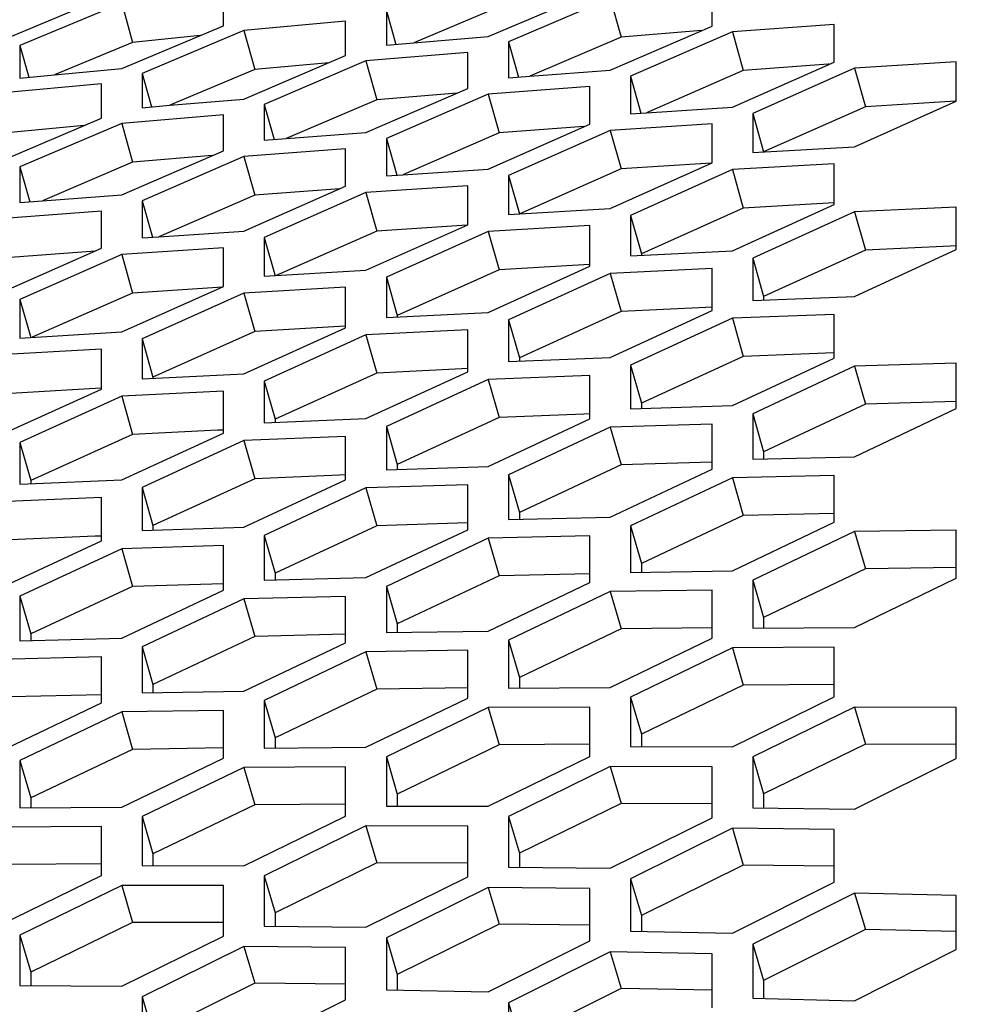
# Model space of a CAD drawing. Header units: millimetres. Extents: x 0 to 420, y 0 to 297.
# Tile 293 of 514: x 243.74 to 245.98, y 249.14 to 251.47. Entities that reach past the tile are written whole.
import ezdxf

# ---------------------------------------------------------------- set-up
doc = ezdxf.new("R2010")
doc.units = ezdxf.units.MM
doc.header["$LTSCALE"] = 23.1
doc.layers.get('0').update_dxf_attribs({"linetype": 'CONTINUOUS'})
doc.layers.add('DIM_PILOTEES', color=7, linetype='CONTINUOUS')
doc.styles.get("Standard").update_dxf_attribs({"font": 'txt', "width": 0.7})
doc.dimstyles.new('DIMSTYLE_1', dxfattribs={"dimtxt": 2.5, "dimasz": 3.5, "dimexe": 2, "dimexo": 0, "dimtad": 1, "dimdec": 0, "dimlfac": 10, "dimdsep": 46, "dimtxsty": 'Standard', "dimblk": '_FILLED', "dimblk1": '_FILLED', "dimblk2": '_FILLED', "dimcen": 0.09, "dimazin": 2, "dimtp": 1.2, "dimtm": 1.2, "dimtfac": 1, "dimtdec": 0, "dimtofl": 0, "dimtmove": 0, "dimatfit": 3, "dimldrblk": '_FILLED', "dimfxl": 0, "dimtolj": 1, "dimarcsym": 0})
doc.dimstyles.new('DIMSTYLE_2', dxfattribs={"dimtxt": 2.5, "dimasz": 3.5, "dimexe": 2, "dimexo": 0, "dimtad": 1, "dimdec": 0, "dimlfac": 10, "dimdsep": 46, "dimtxsty": 'Standard', "dimblk": '_FILLED', "dimblk1": '_FILLED', "dimblk2": '_FILLED', "dimcen": 0.09, "dimazin": 2, "dimtp": 0.5, "dimtm": 0.5, "dimtfac": 1, "dimtdec": 0, "dimtofl": 0, "dimtmove": 0, "dimatfit": 3, "dimldrblk": '_FILLED', "dimfxl": 0, "dimtolj": 1, "dimarcsym": 0})
doc.dimstyles.new('DIMSTYLE_4', dxfattribs={"dimtxt": 2.5, "dimasz": 3.5, "dimexe": 2, "dimexo": 0, "dimtad": 1, "dimdec": 0, "dimlfac": 10, "dimdsep": 46, "dimtxsty": 'Standard', "dimblk": '_FILLED', "dimblk1": '_FILLED', "dimblk2": '_FILLED', "dimcen": 0.09, "dimazin": 2, "dimtp": 0.8, "dimtm": 0.8, "dimtfac": 1, "dimtdec": 0, "dimtofl": 0, "dimtmove": 0, "dimatfit": 3, "dimldrblk": '_FILLED', "dimfxl": 0, "dimtolj": 1, "dimarcsym": 0})

# ---------------------------------------------------------------- blocks, each defined once
blk = doc.blocks.new('_FILLED')
at = {"color": 0, "linetype": 'ByBlock'}
blk.add_solid([(0, 0), (-1, 0.14286), (-1, -0.14286)], dxfattribs=at)
blk = doc.blocks.new('*D1')
at = {"layer": 'DIM_PILOTEES', "color": 2, "linetype": 'Continuous'}
for p, q in [((273.9153, 254.2086), (213.2201, 254.2086)), ((215.2201, 254.2086), (215.2201, 191.8279)), ((215.2201, 129.4471), (215.2201, 191.8279)), ((273.9407, 129.4471), (213.2201, 129.4471))]:
    blk.add_line(p, q, dxfattribs=at)
at = {"layer": 'DIM_PILOTEES', "color": 2, "linetype": 'Continuous', "xscale": 3.5, "yscale": 3.5, "zscale": 3.5}
for p, rotation in [((215.2201, 254.2086), 90), ((215.2201, 129.4471), 270)]:
    blk.add_blockref('_FILLED', p, dxfattribs=dict(at, rotation=rotation))
at = {"layer": 'DIM_PILOTEES', "color": 2, "linetype": 'Continuous', "insert": (212.0951, 191.6644), "char_height": 2.5, "width": 10.982143, "attachment_point": 2, "rotation": 90, "line_spacing_factor": 0.9}
blk.add_mtext('{\\ftxt;\\W0.0001;\\H0.0001;\\~}{\\ftxt;\\W2.9285714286;\\H2.5; }{\\ftxt;\\W0.0001;\\H0.0001;\\~}', dxfattribs=at)
blk = doc.blocks.new('*D2')
at = {"layer": 'DIM_PILOTEES', "color": 2, "linetype": 'Continuous'}
for p, q in [((226.3883, 206.1532), (226.3883, 267.8625)), ((243.2945, 226.4959), (243.2945, 267.8625)), ((226.3883, 265.8625), (218.8883, 265.8625)), ((218.8883, 265.8625), (234.8414, 265.8625)), ((250.7945, 265.8625), (234.8414, 265.8625)), ((243.2945, 265.8625), (250.7945, 265.8625))]:
    blk.add_line(p, q, dxfattribs=at)
at = {"layer": 'DIM_PILOTEES', "color": 2, "linetype": 'Continuous', "xscale": 3.5, "yscale": 3.5, "zscale": 3.5}
blk.add_blockref('_FILLED', (226.3883, 265.8625), dxfattribs=at)
at = {"layer": 'DIM_PILOTEES', "color": 2, "linetype": 'Continuous', "xscale": 3.5, "yscale": 3.5, "zscale": 3.5, "rotation": 180}
blk.add_blockref('_FILLED', (243.2945, 265.8625), dxfattribs=at)
at = {"layer": 'DIM_PILOTEES', "color": 2, "linetype": 'Continuous', "insert": (235.5503, 268.9875), "char_height": 2.5, "width": 8.035714, "attachment_point": 2, "line_spacing_factor": 0.9}
blk.add_mtext('{\\ftxt;\\W0.0001;\\H0.0001;\\~}{\\ftxt;\\W2.1428571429;\\H2.5; }{\\ftxt;\\W0.0001;\\H0.0001;\\~}', dxfattribs=at)
blk = doc.blocks.new('*D9')
at = {"layer": 'DIM_PILOTEES', "color": 2, "linetype": 'Continuous'}
for p, q in [((226.3883, 206.1532), (226.3883, 279.9641)), ((276.2211, 241.5579), (276.2211, 279.9641)), ((226.3883, 277.9641), (251.3047, 277.9641)), ((276.2211, 277.9641), (251.3047, 277.9641))]:
    blk.add_line(p, q, dxfattribs=at)
at = {"layer": 'DIM_PILOTEES', "color": 2, "linetype": 'Continuous', "xscale": 3.5, "yscale": 3.5, "zscale": 3.5, "rotation": 180}
blk.add_blockref('_FILLED', (226.3883, 277.9641), dxfattribs=at)
at = {"layer": 'DIM_PILOTEES', "color": 2, "linetype": 'Continuous', "xscale": 3.5, "yscale": 3.5, "zscale": 3.5}
blk.add_blockref('_FILLED', (276.2211, 277.9641), dxfattribs=at)
at = {"layer": 'DIM_PILOTEES', "color": 2, "linetype": 'Continuous', "insert": (253.158, 281.0891), "char_height": 2.5, "width": 8.839286, "attachment_point": 2, "line_spacing_factor": 0.9}
blk.add_mtext('{\\ftxt;\\W0.0001;\\H0.0001;\\~}{\\ftxt;\\W2.3571428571;\\H2.5; }{\\ftxt;\\W0.0001;\\H0.0001;\\~}', dxfattribs=at)

msp = doc.modelspace()

# ---------------------------------------------------------------- linework, layer by layer
at = {"color": 3, "linetype": 'Continuous'}
for p, q in [((244.2281, 251.4571), (244.2281, 251.5349)), ((244.856, 251.4314), (245.0975, 251.5349)), ((245.3873, 251.4565), (245.3873, 251.5421)), ((243.9867, 251.5106), (243.7452, 251.4103)), ((245.1458, 251.5224), (244.9043, 251.4186)), ((243.6969, 251.4207), (243.8659, 251.4908)), ((244.6145, 251.4927), (244.6145, 251.4111)), ((243.9867, 251.3554), (244.2281, 251.4571)), ((244.5179, 251.4679), (244.2764, 251.4458)), ((244.5179, 251.3864), (244.5179, 251.4679)), ((245.1458, 251.3514), (245.3873, 251.4565)), ((245.677, 251.4604), (245.4356, 251.4428)), ((245.677, 251.371), (245.677, 251.4604)), ((244.2764, 251.4458), (244.035, 251.3438)), ((245.4356, 251.4428), (245.1941, 251.3374)), ((243.7452, 251.4103), (243.7452, 251.3328)), ((244.6145, 251.4111), (244.6795, 251.4167)), ((244.6795, 251.4167), (244.856, 251.4314)), ((244.9043, 251.4186), (244.9043, 251.3332)), ((244.2764, 251.283), (244.5179, 251.3864)), ((244.8077, 251.3939), (244.5662, 251.3739)), ((244.8077, 251.3086), (244.8077, 251.3939)), ((244.5662, 251.3739), (244.3247, 251.2703)), ((245.4356, 251.2643), (245.677, 251.371)), ((245.9668, 251.3715), (245.7253, 251.3561)), ((245.9668, 251.2784), (245.9668, 251.3715)), ((243.7452, 251.3328), (243.8268, 251.3405)), ((243.8268, 251.3405), (243.9867, 251.3554)), ((244.035, 251.3438), (244.035, 251.2626)), ((244.9552, 251.3371), (245.1458, 251.3514)), ((245.7253, 251.3561), (245.4839, 251.249)), ((243.9384, 251.319), (243.6969, 251.2968)), ((243.9384, 251.2378), (243.9384, 251.319)), ((244.9043, 251.3332), (244.9552, 251.3371)), ((245.1941, 251.3374), (245.1941, 251.2483)), ((244.5662, 251.2036), (244.8077, 251.3086)), ((244.856, 251.2949), (244.6145, 251.1897)), ((245.0975, 251.3128), (244.856, 251.2949)), ((245.0975, 251.2237), (245.0975, 251.3128)), ((244.1012, 251.2683), (244.2764, 251.283)), ((244.3247, 251.2703), (244.3247, 251.1853)), ((245.7253, 251.17), (245.9668, 251.2784)), ((244.2281, 251.2456), (243.9867, 251.2255)), ((244.035, 251.2626), (244.1012, 251.2683)), ((244.2281, 251.1606), (244.2281, 251.2456)), ((245.1941, 251.2483), (245.2321, 251.2508)), ((245.2321, 251.2508), (245.4356, 251.2643)), ((245.4839, 251.249), (245.4839, 251.1562)), ((243.6969, 251.1347), (243.9384, 251.2378)), ((243.9867, 251.2255), (243.7452, 251.122)), ((244.856, 251.1171), (245.0975, 251.2237)), ((245.3873, 251.2245), (245.1458, 251.2089)), ((245.3873, 251.1317), (245.3873, 251.2245)), ((244.3768, 251.1893), (244.5662, 251.2036)), ((245.1458, 251.2089), (244.9043, 251.102)), ((244.3247, 251.1853), (244.3768, 251.1893)), ((244.6145, 251.1897), (244.6145, 251.101)), ((243.9867, 251.0559), (244.2281, 251.1606)), ((244.5179, 251.1651), (244.2764, 251.1471)), ((244.5179, 251.0764), (244.5179, 251.1651)), ((245.4839, 251.1562), (245.7253, 251.17)), ((244.2764, 251.1471), (244.035, 251.042)), ((245.1458, 251.0236), (245.3873, 251.1317)), ((245.677, 251.1292), (245.4356, 251.1157)), ((245.677, 251.0327), (245.677, 251.1292)), ((243.7452, 251.122), (243.7452, 251.0374)), ((244.6536, 251.1036), (244.856, 251.1171)), ((245.4356, 251.1157), (245.1941, 251.0073)), ((244.6145, 251.101), (244.6536, 251.1036)), ((244.9043, 251.102), (244.9043, 251.0095)), ((244.2764, 250.97), (244.5179, 251.0764)), ((244.5662, 251.0617), (244.3247, 250.955)), ((244.8077, 251.0775), (244.5662, 251.0617)), ((244.8077, 250.9851), (244.8077, 251.0775)), ((243.7452, 251.0374), (243.7984, 251.0415)), ((243.7984, 251.0415), (243.9867, 251.0559)), ((244.035, 251.042), (244.035, 250.9537)), ((243.9384, 251.0174), (243.6969, 250.9993)), ((243.9384, 250.9291), (243.9384, 251.0174)), ((244.9043, 251.0095), (245.1458, 251.0236)), ((245.4356, 250.9229), (245.677, 251.0327)), ((245.7253, 251.0154), (245.4839, 250.9054)), ((245.9668, 251.0268), (245.7253, 251.0154)), ((245.9668, 250.9265), (245.9668, 251.0268)), ((245.1941, 251.0073), (245.1941, 250.911)), ((244.0751, 250.9564), (244.2764, 250.97)), ((244.5662, 250.8771), (244.8077, 250.9851)), ((244.856, 250.9692), (244.6145, 250.861)), ((245.0975, 250.9829), (244.856, 250.9692)), ((245.0975, 250.8867), (245.0975, 250.9829)), ((244.035, 250.9537), (244.0751, 250.9564)), ((244.3247, 250.955), (244.3247, 250.8629)), ((243.6969, 250.8229), (243.9384, 250.9291)), ((244.2281, 250.9305), (243.9867, 250.9145)), ((244.2281, 250.8385), (244.2281, 250.9305)), ((245.1941, 250.911), (245.4356, 250.9229)), ((245.7253, 250.8151), (245.9668, 250.9265)), ((243.9867, 250.9145), (243.7452, 250.808)), ((245.4839, 250.9054), (245.4839, 250.8054)), ((244.3247, 250.8629), (244.5662, 250.8771)), ((244.856, 250.7772), (245.0975, 250.8867)), ((245.3873, 250.8812), (245.1458, 250.8696)), ((245.3873, 250.7812), (245.3873, 250.8812)), ((244.6145, 250.861), (244.6145, 250.7651)), ((245.1458, 250.8696), (244.9043, 250.7598)), ((243.9867, 250.7307), (244.2281, 250.8385)), ((244.5179, 250.8366), (244.2764, 250.8227)), ((244.5179, 250.7408), (244.5179, 250.8366)), ((243.7452, 250.808), (243.7452, 250.7163)), ((244.2764, 250.8227), (244.035, 250.7146)), ((245.4839, 250.8054), (245.7253, 250.8151)), ((245.1458, 250.6701), (245.3873, 250.7812)), ((244.6145, 250.7651), (244.856, 250.7772)), ((244.9043, 250.7598), (244.9043, 250.6602)), ((245.4356, 250.763), (245.1941, 250.6516)), ((245.677, 250.7723), (245.4356, 250.763)), ((245.677, 250.6687), (245.677, 250.7723)), ((244.2764, 250.6314), (244.5179, 250.7408)), ((244.8077, 250.7355), (244.5662, 250.7238)), ((244.8077, 250.636), (244.8077, 250.7355)), ((243.7452, 250.7163), (243.9867, 250.7307)), ((244.035, 250.7146), (244.035, 250.6192)), ((244.5662, 250.7238), (244.3247, 250.6142)), ((243.9384, 250.6902), (243.6969, 250.6762)), ((243.9384, 250.5948), (243.9384, 250.6902)), ((244.9043, 250.6602), (245.1458, 250.6701)), ((245.4356, 250.556), (245.677, 250.6687)), ((245.1941, 250.6516), (245.1941, 250.5483)), ((245.7253, 250.6492), (245.4839, 250.5363)), ((245.9668, 250.6564), (245.7253, 250.6492)), ((245.9668, 250.549), (245.9668, 250.6564)), ((244.035, 250.6192), (244.2764, 250.6314)), ((244.5662, 250.5251), (244.8077, 250.636)), ((244.856, 250.6179), (244.6145, 250.5067)), ((245.0975, 250.6274), (244.856, 250.6179)), ((245.0975, 250.5242), (245.0975, 250.6274)), ((243.6969, 250.4857), (243.9384, 250.5948)), ((244.3247, 250.6142), (244.3247, 250.515)), ((243.9867, 250.578), (243.7452, 250.4686)), ((244.2281, 250.5899), (243.9867, 250.578)), ((244.2281, 250.4908), (244.2281, 250.5899)), ((245.1941, 250.5483), (245.4356, 250.556)), ((245.7253, 250.4348), (245.9668, 250.549)), ((244.3247, 250.515), (244.5662, 250.5251)), ((244.856, 250.4117), (245.0975, 250.5242)), ((245.4839, 250.5363), (245.4839, 250.4292)), ((244.6145, 250.5067), (244.6145, 250.4038)), ((245.1458, 250.5049), (244.9043, 250.3921)), ((245.3873, 250.5122), (245.1458, 250.5049)), ((245.3873, 250.4053), (245.3873, 250.5122)), ((243.9867, 250.3801), (244.2281, 250.4908)), ((244.5179, 250.4825), (244.2764, 250.4728)), ((244.5179, 250.3797), (244.5179, 250.4825)), ((243.7452, 250.4686), (243.7452, 250.3698)), ((244.2764, 250.4728), (244.035, 250.3618)), ((245.4839, 250.4292), (245.7253, 250.4348)), ((244.6145, 250.4038), (244.856, 250.4117)), ((245.1458, 250.2913), (245.3873, 250.4053)), ((244.9043, 250.3921), (244.9043, 250.2855)), ((245.4356, 250.3848), (245.1941, 250.2705)), ((245.677, 250.39), (245.4356, 250.3848)), ((245.677, 250.2793), (245.677, 250.39)), ((243.7452, 250.3698), (243.9867, 250.3801)), ((244.035, 250.3618), (244.035, 250.2593)), ((244.2764, 250.2674), (244.5179, 250.3797)), ((244.5662, 250.3605), (244.3247, 250.248)), ((244.8077, 250.3681), (244.5662, 250.3605)), ((244.8077, 250.2616), (244.8077, 250.3681)), ((243.9384, 250.3376), (243.6969, 250.3277)), ((243.9384, 250.2352), (243.9384, 250.3376)), ((244.9043, 250.2855), (245.1458, 250.2913)), ((244.035, 250.2593), (244.2764, 250.2674)), ((245.1941, 250.2705), (245.1941, 250.1602)), ((245.4356, 250.1638), (245.677, 250.2793)), ((244.3247, 250.248), (244.3247, 250.1418)), ((244.5662, 250.1478), (244.8077, 250.2616)), ((244.856, 250.2412), (244.6145, 250.1271)), ((245.0975, 250.2466), (244.856, 250.2412)), ((245.0975, 250.1364), (245.0975, 250.2466)), ((245.7253, 250.2576), (245.4839, 250.1418)), ((245.9668, 250.2606), (245.7253, 250.2576)), ((245.9668, 250.1462), (245.9668, 250.2606)), ((243.6969, 250.1232), (243.9384, 250.2352)), ((244.2281, 250.224), (243.9867, 250.2161)), ((244.2281, 250.1179), (244.2281, 250.224)), ((243.9867, 250.2161), (243.7452, 250.1038)), ((244.3247, 250.1418), (244.5662, 250.1478)), ((245.1941, 250.1602), (245.4356, 250.1638)), ((244.6145, 250.1271), (244.6145, 250.0173)), ((244.856, 250.0211), (245.0975, 250.1364)), ((245.4839, 250.1418), (245.4839, 250.0278)), ((245.7253, 250.0292), (245.9668, 250.1462)), ((243.7452, 250.1038), (243.7452, 249.9981)), ((243.9867, 250.0043), (244.2281, 250.1179)), ((244.5179, 250.1033), (244.2764, 250.0976)), ((244.5179, 249.9935), (244.5179, 250.1033)), ((245.1458, 250.1148), (244.9043, 249.9993)), ((245.3873, 250.1181), (245.1458, 250.1148)), ((245.3873, 250.0041), (245.3873, 250.1181)), ((244.2764, 250.0976), (244.035, 249.9838)), ((244.6145, 250.0173), (244.856, 250.0211)), ((245.4839, 250.0278), (245.7253, 250.0292)), ((243.7452, 249.9981), (243.9867, 250.0043)), ((244.2764, 249.8784), (244.5179, 249.9935)), ((244.9043, 249.9993), (244.9043, 249.8857)), ((245.1458, 249.8873), (245.3873, 250.0041)), ((244.035, 249.9838), (244.035, 249.8744)), ((244.5662, 249.972), (244.3247, 249.8567)), ((244.8077, 249.9755), (244.5662, 249.972)), ((244.8077, 249.862), (244.8077, 249.9755)), ((245.4356, 249.9814), (245.1941, 249.8643)), ((245.677, 249.9825), (245.4356, 249.9814)), ((245.677, 249.8648), (245.677, 249.9825)), ((243.9384, 249.9599), (243.6969, 249.954)), ((243.9384, 249.8505), (243.9384, 249.9599)), ((244.035, 249.8744), (244.2764, 249.8784)), ((244.9043, 249.8857), (245.1458, 249.8873)), ((243.6969, 249.7357), (243.9384, 249.8505)), ((244.3247, 249.8567), (244.3247, 249.7436)), ((244.5662, 249.7455), (244.8077, 249.862)), ((245.1941, 249.8643), (245.1941, 249.7471)), ((245.4356, 249.7465), (245.677, 249.8648)), ((243.9867, 249.8293), (243.7452, 249.7142)), ((244.2281, 249.833), (243.9867, 249.8293)), ((244.2281, 249.7199), (244.2281, 249.833)), ((244.856, 249.8394), (244.6145, 249.7226)), ((245.0975, 249.8407), (244.856, 249.8394)), ((245.0975, 249.7236), (245.0975, 249.8407)), ((245.7253, 249.8409), (245.4839, 249.7224)), ((245.9668, 249.8398), (245.7253, 249.8409)), ((245.9668, 249.7185), (245.9668, 249.8398)), ((244.3247, 249.7436), (244.5662, 249.7455)), ((245.1941, 249.7471), (245.4356, 249.7465)), ((243.7452, 249.7142), (243.7452, 249.6015)), ((243.9867, 249.6036), (244.2281, 249.7199)), ((244.6145, 249.7226), (244.6145, 249.6058)), ((244.856, 249.6055), (245.0975, 249.7236)), ((245.4839, 249.7224), (245.4839, 249.6015)), ((245.7253, 249.5987), (245.9668, 249.7185)), ((244.2764, 249.6975), (244.035, 249.5809)), ((244.5179, 249.699), (244.2764, 249.6975)), ((244.5179, 249.5823), (244.5179, 249.699)), ((245.1458, 249.6998), (244.9043, 249.5815)), ((245.3873, 249.6989), (245.1458, 249.6998)), ((245.3873, 249.5781), (245.3873, 249.6989)), ((243.7452, 249.6015), (243.9867, 249.6036)), ((244.6145, 249.6058), (244.856, 249.6055)), ((245.4839, 249.6015), (245.7253, 249.5987)), ((244.035, 249.5809), (244.035, 249.4646)), ((244.2764, 249.4645), (244.5179, 249.5823)), ((244.9043, 249.5815), (244.9043, 249.4611)), ((245.1458, 249.4585), (245.3873, 249.5781)), ((243.9384, 249.5573), (243.6969, 249.5555)), ((243.9384, 249.441), (243.9384, 249.5573)), ((244.5662, 249.5587), (244.3247, 249.4406)), ((244.8077, 249.558), (244.5662, 249.5587)), ((244.8077, 249.4377), (244.8077, 249.558)), ((245.4356, 249.5531), (245.1941, 249.4334)), ((245.677, 249.55), (245.4356, 249.5531)), ((245.677, 249.4255), (245.677, 249.55)), ((244.035, 249.4646), (244.2764, 249.4645)), ((244.9043, 249.4611), (245.1458, 249.4585)), ((243.6969, 249.3235), (243.9384, 249.441)), ((244.3247, 249.4406), (244.3247, 249.3207)), ((244.5662, 249.3184), (244.8077, 249.4377)), ((245.1941, 249.4334), (245.1941, 249.3093)), ((245.4356, 249.3046), (245.677, 249.4255)), ((243.9867, 249.4176), (243.7452, 249.2998)), ((244.2281, 249.4171), (243.9867, 249.4176)), ((244.2281, 249.2973), (244.2281, 249.4171)), ((244.856, 249.4129), (244.6145, 249.2934)), ((245.0975, 249.41), (244.856, 249.4129)), ((245.0975, 249.286), (245.0975, 249.41)), ((245.7253, 249.3994), (245.4839, 249.2782)), ((245.9668, 249.3941), (245.7253, 249.3994)), ((245.9668, 249.266), (245.9668, 249.3941)), ((244.3247, 249.3207), (244.5662, 249.3184)), ((245.1941, 249.3093), (245.4356, 249.3046)), ((243.7452, 249.2998), (243.7452, 249.1803)), ((243.9867, 249.1783), (244.2281, 249.2973)), ((244.6145, 249.2934), (244.6145, 249.1698)), ((244.856, 249.1653), (245.0975, 249.286)), ((244.2764, 249.2726), (244.035, 249.1534)), ((244.5179, 249.27), (244.2764, 249.2726)), ((244.5179, 249.1465), (244.5179, 249.27)), ((245.1458, 249.2601), (244.9043, 249.1391)), ((245.3873, 249.255), (245.1458, 249.2601)), ((245.4839, 249.2782), (245.4839, 249.1505)), ((245.7253, 249.1436), (245.9668, 249.266)), ((245.3873, 249.1274), (245.3873, 249.255)), ((243.7452, 249.1803), (243.9867, 249.1783)), ((244.6145, 249.1698), (244.856, 249.1653)), ((244.035, 249.1534), (244.035, 249.0303)), ((244.2764, 249.0261), (244.5179, 249.1465)), ((245.4839, 249.1505), (245.7253, 249.1436)), ((244.9043, 249.1391), (244.9043, 249.0119))]:
    msp.add_line(p, q, dxfattribs=at)
at = {"color": 7, "linetype": 'Continuous'}
for p, q in [((243.9867, 251.5106), (244.0125, 251.4176)), ((245.1458, 251.5224), (245.1717, 251.43)), ((244.6145, 251.4927), (244.6368, 251.413)), ((244.8819, 251.5021), (244.6795, 251.4167)), ((244.1727, 251.4338), (244.0125, 251.4176)), ((244.2764, 251.4458), (244.3023, 251.3531)), ((245.3626, 251.4458), (245.1717, 251.43)), ((245.4356, 251.4428), (245.4614, 251.3508)), ((243.7452, 251.4103), (243.7662, 251.3348)), ((244.0125, 251.4176), (243.8268, 251.3405)), ((244.9043, 251.4186), (244.9277, 251.335)), ((245.1717, 251.43), (244.9552, 251.3371)), ((244.478, 251.3693), (244.3023, 251.3531)), ((244.5662, 251.3739), (244.5921, 251.2816)), ((245.6627, 251.3656), (245.4614, 251.3508)), ((245.6653, 251.3658), (245.6627, 251.3656)), ((244.035, 251.3438), (244.0571, 251.2645)), ((244.3023, 251.3531), (244.1012, 251.2683)), ((245.4614, 251.3508), (245.2321, 251.2508)), ((245.7253, 251.3561), (245.7512, 251.2645)), ((245.1941, 251.3374), (245.2187, 251.2499)), ((244.7819, 251.2974), (244.5921, 251.2816)), ((244.856, 251.2949), (244.8819, 251.203)), ((244.3247, 251.2703), (244.3481, 251.1871)), ((244.5921, 251.2816), (244.3768, 251.1893)), ((245.9525, 251.2775), (245.7512, 251.2645)), ((245.9668, 251.2785), (245.9525, 251.2775)), ((245.4839, 251.249), (245.5097, 251.1576)), ((245.7512, 251.2645), (245.5097, 251.1576)), ((243.9867, 251.2255), (244.0125, 251.1331)), ((243.8972, 251.2203), (243.7228, 251.2041)), ((244.8819, 251.203), (244.6536, 251.1036)), ((245.0831, 251.218), (244.8819, 251.203)), ((245.1458, 251.2089), (245.1717, 251.1173)), ((244.6145, 251.1897), (244.6391, 251.1026)), ((244.0125, 251.1331), (243.7984, 251.0415)), ((244.2012, 251.149), (244.0125, 251.1331)), ((244.2764, 251.1471), (244.3023, 251.0551)), ((245.3729, 251.1305), (245.1717, 251.1173)), ((245.3873, 251.1314), (245.3729, 251.1305)), ((243.7452, 251.122), (243.7684, 251.0392)), ((245.1717, 251.1173), (244.9314, 251.0111)), ((245.4356, 251.1157), (245.4614, 251.0246)), ((244.9043, 251.102), (244.9302, 251.0106)), ((244.5036, 251.0703), (244.3023, 251.0551)), ((244.5662, 251.0617), (244.5921, 250.9701)), ((244.035, 251.042), (244.0594, 250.9553)), ((244.3023, 251.0551), (244.0751, 250.9564)), ((245.6627, 251.036), (245.4614, 251.0246)), ((245.6768, 251.0368), (245.6627, 251.036)), ((245.4614, 251.0246), (245.22, 250.9163)), ((245.7253, 251.0154), (245.7512, 250.9247)), ((245.1941, 251.0073), (245.22, 250.9163)), ((244.5921, 250.9701), (244.3529, 250.8646)), ((244.7933, 250.9835), (244.5921, 250.9701)), ((244.8059, 250.9843), (244.7933, 250.9835)), ((244.8059, 250.9843), (244.7933, 250.9835)), ((244.856, 250.9692), (244.8819, 250.8781)), ((244.3247, 250.955), (244.3506, 250.8636)), ((243.924, 250.9226), (243.7228, 250.9073)), ((245.7512, 250.9247), (245.5097, 250.8149)), ((245.9525, 250.9343), (245.7512, 250.9247)), ((245.9664, 250.935), (245.9525, 250.9343)), ((243.9867, 250.9145), (244.0125, 250.8229)), ((245.22, 250.9163), (245.22, 250.9123)), ((245.4839, 250.9054), (245.5097, 250.8149)), ((244.8819, 250.8781), (244.6404, 250.7699)), ((245.0831, 250.8896), (244.8819, 250.8781)), ((245.0973, 250.8904), (245.0831, 250.8896)), ((244.6145, 250.861), (244.6404, 250.7699)), ((245.1458, 250.8696), (245.1717, 250.7789)), ((244.2138, 250.8364), (244.0125, 250.8229)), ((244.2253, 250.8372), (244.2138, 250.8364)), ((243.7452, 250.808), (243.7707, 250.7178)), ((244.0125, 250.8229), (243.7744, 250.718)), ((244.2764, 250.8227), (244.3023, 250.7315)), ((245.5097, 250.8149), (245.5097, 250.8065)), ((245.1717, 250.7789), (244.9302, 250.6692)), ((245.3729, 250.7887), (245.1717, 250.7789)), ((245.3869, 250.7893), (245.3729, 250.7887)), ((245.3869, 250.7893), (245.3729, 250.7887)), ((244.6404, 250.7699), (244.6404, 250.7664)), ((244.9043, 250.7598), (244.9302, 250.6692)), ((245.4356, 250.763), (245.4614, 250.6727)), ((244.5036, 250.7433), (244.3023, 250.7315)), ((244.5177, 250.7441), (244.5036, 250.7433)), ((244.035, 250.7146), (244.0608, 250.6236)), ((244.3023, 250.7315), (244.0608, 250.6236)), ((244.5662, 250.7238), (244.5921, 250.6331)), ((244.9302, 250.6692), (244.9302, 250.6613)), ((245.4614, 250.6727), (245.22, 250.5615)), ((245.6766, 250.6812), (245.4614, 250.6727)), ((244.7933, 250.643), (244.5921, 250.6331)), ((244.8073, 250.6437), (244.7933, 250.643)), ((245.1941, 250.6516), (245.22, 250.5615)), ((245.7253, 250.6492), (245.7512, 250.5594)), ((244.0608, 250.6236), (244.0608, 250.6205)), ((244.5921, 250.6331), (244.3506, 250.5236)), ((244.856, 250.6179), (244.8819, 250.5276)), ((243.924, 250.5969), (243.7228, 250.585)), ((243.9382, 250.5977), (243.924, 250.5969)), ((244.3247, 250.6142), (244.3506, 250.5236)), ((243.9867, 250.578), (244.0125, 250.4873)), ((245.22, 250.5615), (245.22, 250.5491)), ((245.7512, 250.5594), (245.5097, 250.4466)), ((245.9668, 250.566), (245.7512, 250.5594)), ((244.3506, 250.5236), (244.3506, 250.5161)), ((244.8819, 250.5276), (244.6404, 250.4166)), ((245.0831, 250.5357), (244.8819, 250.5276)), ((245.097, 250.5363), (245.0831, 250.5357)), ((245.4839, 250.5363), (245.5097, 250.4466)), ((244.2278, 250.498), (244.2138, 250.4974)), ((244.6145, 250.5067), (244.6404, 250.4166)), ((245.1458, 250.5049), (245.1717, 250.4151)), ((244.0125, 250.4873), (243.7711, 250.378)), ((244.2138, 250.4974), (244.0125, 250.4873)), ((243.7452, 250.4686), (243.7711, 250.378)), ((244.2764, 250.4728), (244.3023, 250.3825)), ((245.5097, 250.4466), (245.5097, 250.4299)), ((244.6404, 250.4166), (244.6404, 250.4047)), ((245.1717, 250.4151), (244.9302, 250.3025)), ((245.3868, 250.4218), (245.1717, 250.4151)), ((244.3023, 250.3825), (244.0608, 250.2717)), ((244.5036, 250.3908), (244.3023, 250.3825)), ((244.5175, 250.3914), (244.5036, 250.3908)), ((244.9043, 250.3921), (244.9302, 250.3025)), ((245.4356, 250.3848), (245.4614, 250.2955)), ((243.7711, 250.378), (243.7711, 250.3709)), ((244.035, 250.3618), (244.0608, 250.2717)), ((244.5662, 250.3605), (244.5921, 250.2707)), ((244.9302, 250.3025), (244.9302, 250.2862)), ((245.4614, 250.2955), (245.22, 250.1813)), ((245.677, 250.3003), (245.4614, 250.2955)), ((244.0608, 250.2717), (244.0608, 250.2602)), ((244.5921, 250.2707), (244.3506, 250.1583)), ((244.8072, 250.2776), (244.5921, 250.2707)), ((245.1941, 250.2705), (245.22, 250.1813)), ((243.924, 250.2459), (243.7228, 250.2374)), ((243.9379, 250.2464), (243.924, 250.2459)), ((244.3247, 250.248), (244.3506, 250.1583)), ((244.856, 250.2412), (244.8819, 250.1519)), ((245.7253, 250.2576), (245.7512, 250.1688)), ((243.9867, 250.2161), (244.0125, 250.1264)), ((245.22, 250.1813), (245.22, 250.1606)), ((245.9668, 250.1716), (245.7512, 250.1688)), ((244.3506, 250.1583), (244.3506, 250.1425)), ((244.8819, 250.1519), (244.6404, 250.038)), ((245.0975, 250.1569), (244.8819, 250.1519)), ((245.7512, 250.1688), (245.5097, 250.0532)), ((244.0125, 250.1264), (243.7711, 250.0142)), ((244.2276, 250.1335), (244.0125, 250.1264)), ((244.6145, 250.1271), (244.6404, 250.038)), ((245.4839, 250.1418), (245.5097, 250.0532)), ((243.7452, 250.1038), (243.7711, 250.0142)), ((245.1458, 250.1148), (245.1717, 250.026)), ((244.2764, 250.0976), (244.3023, 250.0083)), ((244.6404, 250.038), (244.6404, 250.0177)), ((245.5097, 250.0532), (245.5097, 250.028)), ((243.7711, 250.0142), (243.7711, 249.9988)), ((244.3023, 250.0083), (244.0608, 249.8946)), ((244.5179, 250.0135), (244.3023, 250.0083)), ((245.1717, 250.026), (244.9302, 249.9106)), ((245.3873, 250.0291), (245.1717, 250.026)), ((244.9043, 249.9993), (244.9302, 249.9106)), ((244.035, 249.9838), (244.0608, 249.8946)), ((244.5662, 249.972), (244.5921, 249.8832)), ((245.4356, 249.9814), (245.4614, 249.8931)), ((244.0608, 249.8946), (244.0608, 249.8748)), ((244.9302, 249.9106), (244.9302, 249.8859)), ((245.4614, 249.8931), (245.22, 249.7762)), ((245.677, 249.8942), (245.4614, 249.8931)), ((243.9384, 249.8701), (243.7228, 249.8647)), ((244.5921, 249.8832), (244.3506, 249.768)), ((244.8077, 249.8865), (244.5921, 249.8832)), ((244.3247, 249.8567), (244.3506, 249.768)), ((245.1941, 249.8643), (245.22, 249.7762)), ((243.9867, 249.8293), (244.0125, 249.7404)), ((244.856, 249.8394), (244.8819, 249.7511)), ((245.7253, 249.8409), (245.7512, 249.7531)), ((245.22, 249.7762), (245.22, 249.7471)), ((244.3506, 249.768), (244.3506, 249.7438)), ((244.8819, 249.7511), (244.6404, 249.6345)), ((245.0975, 249.7524), (244.8819, 249.7511)), ((245.7512, 249.7531), (245.5097, 249.6348)), ((245.9668, 249.7523), (245.7512, 249.7531)), ((244.0125, 249.7404), (243.7711, 249.6255)), ((244.2281, 249.7439), (244.0125, 249.7404)), ((243.7452, 249.7142), (243.7711, 249.6255)), ((244.6145, 249.7226), (244.6404, 249.6345)), ((245.4839, 249.7224), (245.5097, 249.6348)), ((244.2764, 249.6975), (244.3023, 249.6092)), ((245.1458, 249.6998), (245.1717, 249.612)), ((244.6404, 249.6345), (244.6404, 249.6058)), ((245.5097, 249.6348), (245.5097, 249.6012)), ((243.7711, 249.6255), (243.7711, 249.6018)), ((244.5179, 249.6107), (244.3023, 249.6092)), ((245.1717, 249.612), (244.9302, 249.4939)), ((245.3873, 249.6114), (245.1717, 249.612)), ((244.3023, 249.6092), (244.0608, 249.4927)), ((244.035, 249.5809), (244.0608, 249.4927)), ((244.9043, 249.5815), (244.9302, 249.4939)), ((244.5662, 249.5587), (244.5921, 249.4709)), ((245.4356, 249.5531), (245.4614, 249.4659)), ((244.9302, 249.4939), (244.9302, 249.4608)), ((244.0608, 249.4927), (244.0608, 249.4646)), ((244.5921, 249.4709), (244.3506, 249.353)), ((244.8077, 249.4705), (244.5921, 249.4709)), ((243.9384, 249.4689), (243.7228, 249.4672)), ((245.4614, 249.4659), (245.22, 249.3463)), ((245.677, 249.4633), (245.4614, 249.4659)), ((244.3247, 249.4406), (244.3506, 249.353)), ((245.1941, 249.4334), (245.22, 249.3463)), ((243.9867, 249.4176), (244.0125, 249.3298)), ((244.856, 249.4129), (244.8819, 249.3257)), ((245.7253, 249.3994), (245.7512, 249.3128)), ((244.3506, 249.353), (244.3506, 249.3205)), ((245.22, 249.3463), (245.22, 249.3088)), ((244.0125, 249.3298), (243.7711, 249.2121)), ((244.2281, 249.3296), (244.0125, 249.3298)), ((244.8819, 249.3257), (244.6404, 249.2063)), ((245.0975, 249.3233), (244.8819, 249.3257)), ((245.7512, 249.3128), (245.5097, 249.1917)), ((245.9668, 249.3082), (245.7512, 249.3128)), ((243.7452, 249.2998), (243.7711, 249.2121)), ((244.6145, 249.2934), (244.6404, 249.2063)), ((244.2764, 249.2726), (244.3023, 249.1854)), ((245.1458, 249.2601), (245.1717, 249.1734)), ((245.4839, 249.2782), (245.5097, 249.1917)), ((243.7711, 249.2121), (243.7711, 249.1801)), ((244.6404, 249.2063), (244.6404, 249.1693)), ((245.5097, 249.1917), (245.5097, 249.1498)), ((244.3023, 249.1854), (244.0608, 249.0663)), ((244.5179, 249.1832), (244.3023, 249.1854)), ((245.1717, 249.1734), (244.9302, 249.0526)), ((245.3873, 249.1691), (245.1717, 249.1734)), ((244.035, 249.1534), (244.0608, 249.0663)), ((244.9043, 249.1391), (244.9302, 249.0526))]:
    msp.add_line(p, q, dxfattribs=at)

# ---------------------------------------------------------------- dimensions: what is measured, and where the dimension line sits
at = {"layer": 'DIM_PILOTEES', "color": 2, "linetype": 'Continuous'}
for base, p1, p2, angle, text, dimstyle, picture, middle in [((226.3883, 277.9641), (276.2211, 241.5579), (226.3883, 206.1532), 180, '{\\ftxt;\\W0.0001;\\H0.0001;\\~}{\\ftxt;\\W2.3571428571;\\H2.5; }{\\ftxt;\\W0.0001;\\H0.0001;\\~}', 'DIMSTYLE_4', '*D9', (252.8009, 277.9641)), ((226.3883, 265.8625), (243.2945, 226.4959), (226.3883, 206.1532), 180, '{\\ftxt;\\W0.0001;\\H0.0001;\\~}{\\ftxt;\\W2.1428571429;\\H2.5; }{\\ftxt;\\W0.0001;\\H0.0001;\\~}', 'DIMSTYLE_2', '*D2', (235.1932, 265.8625)), ((215.2201, 254.2086), (273.9407, 129.4471), (273.9153, 254.2086), 90, '{\\ftxt;\\W0.0001;\\H0.0001;\\~}{\\ftxt;\\W2.9285714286;\\H2.5; }{\\ftxt;\\W0.0001;\\H0.0001;\\~}', 'DIMSTYLE_1', '*D1', (215.2201, 191.3072))]:
    dim = msp.add_linear_dim(base=base, p1=p1, p2=p2, angle=angle, text=text, dimstyle=dimstyle, dxfattribs=at)
    dim.commit()
    dim.dimension.update_dxf_attribs({"geometry": picture, "text_midpoint": middle, "dimtype": 160})

doc.saveas('drawing.dxf')
